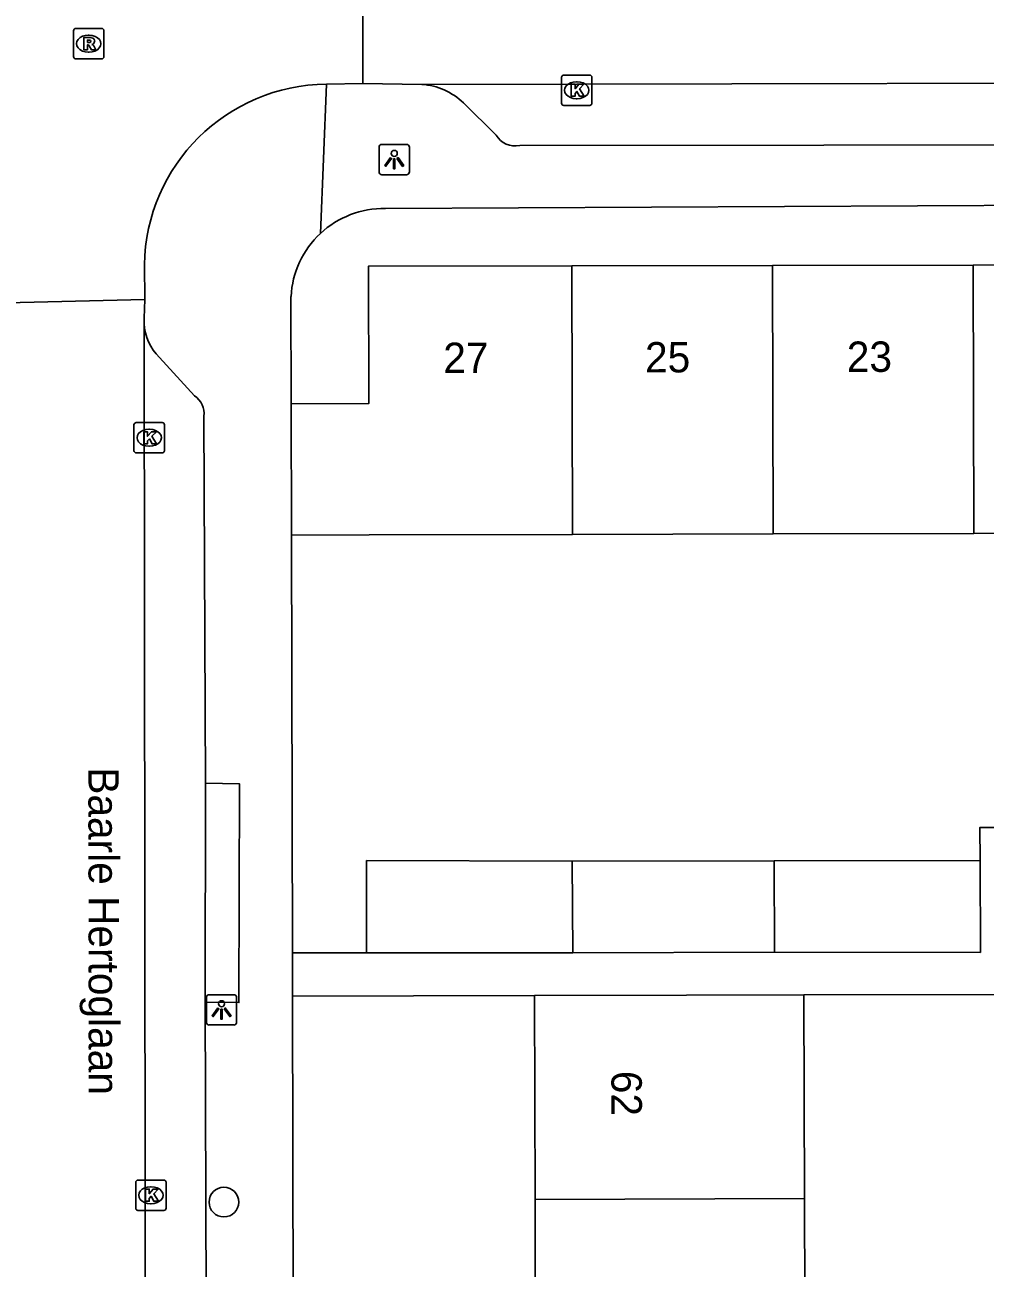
# Model space of a CAD drawing. Extents: x 160732 to 162105, y 387428 to 388479.
# Drawn here: x 161157.55 to 161189.14, y 388013.9 to 388054.81 of the extents above; entities that cross this region are included whole.
import ezdxf

# ---------------------------------------------------------------- set-up
doc = ezdxf.new("R2010")
doc.units = 0
for name, color, linetype in [('IMGEO_Boom', 7, 'Continuous'), ('IMGEO_Kolk', 7, 'Continuous'), ('IMGEO_Lichtpunt', 7, 'Continuous'), ('IMGEO_Openbare_ruimte_label', 7, 'Continuous'), ('IMGEO_Pand', 7, 'Continuous'), ('IMGEO_Pand_nummerreeks', 7, 'Continuous'), ('IMGEO_Rijbaan_lokaal_open', 7, 'Continuous'), ('IMGEO_Rioolput', 7, 'Continuous'), ('IMGEO_Voetpad_open', 7, 'Continuous')]:
    doc.layers.add(name, color=color, linetype=linetype)

msp = doc.modelspace()

# ---------------------------------------------------------------- linework, layer by layer
at = {"layer": 'IMGEO_Boom'}
msp.add_circle((161164.098, 388016.075), 0.489, dxfattribs=at)
at = {"layer": 'IMGEO_Kolk'}
for p, q in [((161175.203, 388052.23), (161175.203, 388053.082)), ((161175.278, 388053.156), (161176.13, 388053.156)), ((161175.691, 388052.936), (161175.716, 388052.936)), ((161176.204, 388053.082), (161176.204, 388052.23)), ((161176.13, 388052.156), (161175.278, 388052.156)), ((161175.714, 388052.376), (161175.689, 388052.376)), ((161161.139, 388040.796), (161161.139, 388041.648)), ((161161.214, 388041.722), (161162.066, 388041.722)), ((161161.627, 388041.502), (161161.652, 388041.502)), ((161162.14, 388041.648), (161162.14, 388040.796)), ((161162.066, 388040.722), (161161.214, 388040.722)), ((161161.65, 388040.942), (161161.625, 388040.942)), ((161161.196, 388015.874), (161161.196, 388016.726)), ((161161.271, 388016.8), (161162.123, 388016.8)), ((161161.684, 388016.58), (161161.709, 388016.58)), ((161162.197, 388016.726), (161162.197, 388015.874)), ((161162.123, 388015.8), (161161.271, 388015.8)), ((161161.707, 388016.02), (161161.682, 388016.02))]:
    msp.add_line(p, q, dxfattribs=at)
for points in [[(161175.203, 388052.23), (161175.203, 388053.082)], [(161175.278, 388053.156), (161176.13, 388053.156)], [(161176.204, 388053.082), (161176.204, 388052.23)], [(161175.524, 388052.856), (161175.647, 388052.856), (161175.647, 388052.705), (161175.777, 388052.856), (161175.941, 388052.856), (161175.795, 388052.705), (161175.948, 388052.456), (161175.796, 388052.456), (161175.711, 388052.62), (161175.647, 388052.553), (161175.647, 388052.456), (161175.524, 388052.456), (161175.524, 388052.856)], [(161176.13, 388052.156), (161175.278, 388052.156)], [(161161.139, 388040.796), (161161.139, 388041.648)], [(161161.214, 388041.722), (161162.066, 388041.722)], [(161162.14, 388041.648), (161162.14, 388040.796)], [(161161.46, 388041.422), (161161.583, 388041.422), (161161.583, 388041.271), (161161.713, 388041.422), (161161.877, 388041.422), (161161.731, 388041.271), (161161.884, 388041.022), (161161.732, 388041.022), (161161.647, 388041.186), (161161.583, 388041.119), (161161.583, 388041.022), (161161.46, 388041.022), (161161.46, 388041.422)], [(161162.066, 388040.722), (161161.214, 388040.722)], [(161161.196, 388015.874), (161161.196, 388016.726)], [(161161.271, 388016.8), (161162.123, 388016.8)], [(161162.197, 388016.726), (161162.197, 388015.874)], [(161161.517, 388016.5), (161161.64, 388016.5), (161161.64, 388016.349), (161161.77, 388016.5), (161161.934, 388016.5), (161161.788, 388016.349), (161161.941, 388016.1), (161161.789, 388016.1), (161161.704, 388016.264), (161161.64, 388016.197), (161161.64, 388016.1), (161161.517, 388016.1), (161161.517, 388016.5)], [(161162.123, 388015.8), (161161.271, 388015.8)]]:
    msp.add_lwpolyline(points, dxfattribs=at)
for centre, start, end in [((161175.28, 388053.08), 91.552, 178.448), ((161175.28, 388053.08), 91.552, 178.448), ((161176.128, 388053.08), 1.552, 88.448), ((161176.128, 388053.08), 1.552, 88.448), ((161175.28, 388052.232), 181.552, 268.448), ((161175.28, 388052.232), 181.552, 268.448), ((161176.128, 388052.232), 271.552, 358.448), ((161176.128, 388052.232), 271.552, 358.448), ((161161.216, 388041.646), 91.552, 178.448), ((161161.216, 388041.646), 91.552, 178.448), ((161162.064, 388041.646), 1.552, 88.448), ((161162.064, 388041.646), 1.552, 88.448), ((161161.216, 388040.798), 181.552, 268.448), ((161161.216, 388040.798), 181.552, 268.448), ((161162.064, 388040.798), 271.552, 358.448), ((161162.064, 388040.798), 271.552, 358.448), ((161161.273, 388016.724), 91.552, 178.448), ((161161.273, 388016.724), 91.552, 178.448), ((161162.121, 388016.724), 1.552, 88.448), ((161162.121, 388016.724), 1.552, 88.448), ((161161.273, 388015.876), 181.552, 268.448), ((161161.273, 388015.876), 181.552, 268.448), ((161162.121, 388015.876), 271.552, 358.448), ((161162.121, 388015.876), 271.552, 358.448)]:
    msp.add_arc(centre, 0.0765, start, end, dxfattribs=at)
for centre, major_axis, ratio, start_param, end_param in [((161175.69, 388052.656), (-0.387, 0.002), 0.722429, 4.712389, 7.853982), ((161175.715, 388052.656), (-0.39, 0.002), 0.717154, 1.570796, 4.712389), ((161161.626, 388041.222), (-0.387, 0.002), 0.722429, 4.712389, 7.853982), ((161161.651, 388041.222), (-0.39, 0.002), 0.717154, 1.570796, 4.712389), ((161161.683, 388016.3), (-0.387, 0.002), 0.722429, 4.712389, 7.853982), ((161161.708, 388016.3), (-0.39, 0.002), 0.717154, 1.570796, 4.712389)]:
    msp.add_ellipse(centre, major_axis=major_axis, ratio=ratio, start_param=start_param, end_param=end_param, dxfattribs=at)
at = {"layer": 'IMGEO_Lichtpunt'}
for p, q in [((161169.202, 388050.779), (161169.202, 388049.972)), ((161169.202, 388050.779), (161169.202, 388049.972)), ((161170.104, 388050.874), (161169.296, 388050.874)), ((161170.104, 388050.874), (161169.296, 388050.874)), ((161170.198, 388049.972), (161170.198, 388050.779)), ((161170.198, 388049.972), (161170.198, 388050.779)), ((161169.296, 388049.878), (161170.104, 388049.878)), ((161169.296, 388049.878), (161170.104, 388049.878)), ((161163.52, 388022.802), (161163.52, 388021.995)), ((161163.52, 388022.802), (161163.52, 388021.995)), ((161164.422, 388022.897), (161163.614, 388022.897)), ((161164.422, 388022.897), (161163.614, 388022.897)), ((161164.516, 388021.995), (161164.516, 388022.802)), ((161164.516, 388021.995), (161164.516, 388022.802)), ((161163.614, 388021.901), (161164.422, 388021.901)), ((161163.614, 388021.901), (161164.422, 388021.901))]:
    msp.add_line(p, q, dxfattribs=at)
for points in [[(161169.576, 388050.443), (161169.615, 388050.415), (161169.427, 388050.153), (161169.389, 388050.18), (161169.576, 388050.443)], [(161169.678, 388050.395), (161169.725, 388050.395), (161169.725, 388050.073), (161169.678, 388050.073), (161169.678, 388050.395)], [(161169.788, 388050.415), (161169.826, 388050.442), (161170.013, 388050.18), (161169.974, 388050.152), (161169.788, 388050.415)], [(161163.894, 388022.466), (161163.933, 388022.438), (161163.745, 388022.176), (161163.707, 388022.203), (161163.894, 388022.466)], [(161163.996, 388022.418), (161164.043, 388022.418), (161164.043, 388022.096), (161163.996, 388022.096), (161163.996, 388022.418)], [(161164.106, 388022.438), (161164.144, 388022.465), (161164.331, 388022.203), (161164.292, 388022.175), (161164.106, 388022.438)]]:
    msp.add_lwpolyline(points, dxfattribs=at)
for centre in [(161169.701, 388050.577), (161164.019, 388022.6)]:
    msp.add_circle(centre, 0.0994, dxfattribs=at)
for centre, start, end in [((161169.296, 388050.779), 90, 180), ((161169.296, 388050.779), 90, 180), ((161170.104, 388050.779), 0, 90), ((161170.104, 388050.779), 0, 90), ((161169.296, 388049.972), 180, 270), ((161169.296, 388049.972), 180, 270), ((161170.104, 388049.972), 270, 0), ((161170.104, 388049.972), 270, 360), ((161163.614, 388022.802), 90, 180), ((161163.614, 388022.802), 90, 180), ((161164.422, 388022.802), 0, 90), ((161164.422, 388022.802), 0, 90), ((161163.614, 388021.995), 180, 270), ((161163.614, 388021.995), 180, 270), ((161164.422, 388021.995), 270, 0), ((161164.422, 388021.995), 270, 360)]:
    msp.add_arc(centre, 0.0946, start, end, dxfattribs=at)
at = {"layer": 'IMGEO_Pand'}
for points in [[(161166.312, 388042.342), (161168.865, 388042.351), (161168.85, 388046.865), (161175.539, 388046.877)], [(161175.539, 388046.877), (161182.139, 388046.889)], [(161175.563, 388038.042), (161175.539, 388046.877)], [(161182.139, 388046.889), (161188.739, 388046.901)], [(161182.163, 388038.057), (161182.139, 388046.889)], [(161188.739, 388046.901), (161195.338, 388046.913)], [(161188.739, 388046.901), (161188.763, 388038.073)], [(161166.321, 388038.018), (161166.312, 388042.342)], [(161166.321, 388038.018), (161168.88, 388038.027), (161175.563, 388038.042)], [(161175.563, 388038.042), (161182.163, 388038.057)], [(161188.763, 388038.073), (161182.163, 388038.057)], [(161188.763, 388038.073), (161195.362, 388038.088)], [(161168.792, 388024.28), (161168.789, 388027.313), (161175.557, 388027.293)], [(161182.201, 388027.3), (161175.557, 388027.293)], [(161175.557, 388027.293), (161175.57, 388024.271)], [(161188.969, 388027.311), (161182.201, 388027.3)], [(161182.201, 388027.3), (161182.204, 388024.298)], [(161188.969, 388027.311), (161188.982, 388024.289), (161182.204, 388024.298)], [(161182.204, 388024.298), (161175.57, 388024.271)], [(161175.57, 388024.271), (161168.792, 388024.28)], [(161174.317, 388022.871), (161179.317, 388022.883), (161183.178, 388022.893)], [(161174.334, 388016.164), (161174.317, 388022.871)], [(161183.178, 388022.893), (161183.195, 388016.187)], [(161183.195, 388016.187), (161174.334, 388016.164)], [(161174.351, 388009.564), (161174.334, 388016.164)], [(161183.195, 388016.187), (161183.212, 388009.587)]]:
    msp.add_lwpolyline(points, dxfattribs=at)
at = {"layer": 'IMGEO_Rijbaan_lokaal_open'}
for points in [[(161168.664, 388052.88), (161168.683, 388057.787)], [(161262.413, 388053.043), (161170.608, 388052.85)], [(161167.47, 388052.856), (161168.664, 388052.88)], [(161170.608, 388052.85), (161168.664, 388052.88)], [(161161.493, 388045.766), (161161.481, 388046.908)], [(161156.469, 388045.652), (161161.493, 388045.766)], [(161161.493, 388045.766), (161161.475, 388045.161), (161161.475, 388044.985)], [(161161.475, 388044.985), (161161.565, 387968.157)]]:
    msp.add_lwpolyline(points, dxfattribs=at)
msp.add_arc((161167.527, 388046.81), 6.047, 90.5382, 179.0682, dxfattribs=at)
at = {"layer": 'IMGEO_Rioolput'}
for p, q in [((161159.149, 388053.762), (161159.149, 388054.614)), ((161159.224, 388054.688), (161160.076, 388054.688)), ((161160.15, 388054.614), (161160.15, 388053.762)), ((161159.637, 388054.468), (161159.662, 388054.468)), ((161159.66, 388053.908), (161159.635, 388053.908)), ((161160.076, 388053.688), (161159.224, 388053.688))]:
    msp.add_line(p, q, dxfattribs=at)
for points in [[(161159.149, 388053.762), (161159.149, 388054.614)], [(161159.224, 388054.688), (161160.076, 388054.688)], [(161160.15, 388054.614), (161160.15, 388053.762)], [(161159.738, 388054.386), (161159.486, 388054.388), (161159.486, 388053.988)], [(161159.664, 388054.307), (161159.61, 388054.307), (161159.61, 388054.226)], [(161159.61, 388054.226), (161159.662, 388054.226)], [(161159.486, 388053.988), (161159.61, 388053.988), (161159.61, 388054.15), (161159.621, 388054.15)], [(161159.668, 388054.121), (161159.739, 388053.988), (161159.879, 388053.988), (161159.814, 388054.114)], [(161160.076, 388053.688), (161159.224, 388053.688)]]:
    msp.add_lwpolyline(points, dxfattribs=at)
for centre, radius, start, end in [((161159.226, 388054.612), 0.0765, 91.552, 178.448), ((161159.226, 388054.612), 0.0765, 91.552, 178.448), ((161160.074, 388054.612), 0.0765, 1.552, 88.448), ((161160.074, 388054.612), 0.0765, 1.552, 88.448), ((161159.646, 388054.415), 0.19, 274.7715, 282.9687), ((161159.67, 388054.211), 0.0964, 77.0061, 93.1865), ((161159.684, 388054.268), 0.0378, 276.6634, 79.6772), ((161159.737, 388054.276), 0.109, 350.3612, 89.416), ((161159.735, 388054.276), 0.112, 277.5842, 350.9817), ((161159.719, 388054.061), 0.108, 29.5134, 73.7905), ((161159.226, 388053.764), 0.0765, 181.552, 268.448), ((161159.226, 388053.764), 0.0765, 181.552, 268.448), ((161159.62, 388054.097), 0.0533, 26.0293, 88.6989), ((161160.074, 388053.764), 0.0765, 271.552, 358.448), ((161160.074, 388053.764), 0.0765, 271.552, 358.448)]:
    msp.add_arc(centre, radius, start, end, dxfattribs=at)
for centre, major_axis, ratio, start_param, end_param in [((161159.636, 388054.188), (-0.387, 0.002), 0.722429, 4.712389, 7.853982), ((161159.661, 388054.188), (-0.39, 0.002), 0.717154, 1.570796, 4.712389)]:
    msp.add_ellipse(centre, major_axis=major_axis, ratio=ratio, start_param=start_param, end_param=end_param, dxfattribs=at)
at = {"layer": 'IMGEO_Voetpad_open'}
for points in [[(161167.271, 388047.944), (161167.47, 388052.856)], [(161173.055, 388051.18), (161171.975, 388052.237)], [(161213.836, 388050.887), (161173.827, 388050.837)], [(161213.161, 388048.984), (161169.409, 388048.766)], [(161166.312, 388042.342), (161166.304, 388045.867)], [(161161.978, 388043.863), (161163.133, 388042.606)], [(161163.441, 388041.931), (161163.489, 388029.86)], [(161166.351, 388024.275), (161166.321, 388038.018)], [(161163.479, 388022.652), (161163.489, 388029.86)], [(161163.489, 388029.86), (161164.607, 388029.836), (161164.593, 388022.639), (161163.479, 388022.652)], [(161191.501, 388028.397), (161188.964, 388028.402), (161188.969, 388027.311)], [(161168.792, 388024.28), (161166.351, 388024.275)], [(161166.351, 388024.275), (161166.354, 388022.854)], [(161166.354, 388022.854), (161174.317, 388022.871)], [(161166.469, 387971.66), (161166.464, 387971.825), (161166.354, 388022.854)], [(161183.178, 388022.893), (161191.117, 388022.903)], [(161163.479, 388022.652), (161163.652, 387970.452), (161163.55, 387970.033), (161163.307, 387969.717), (161162.002, 387968.854)]]:
    msp.add_lwpolyline(points, dxfattribs=at)
for centre, radius, start, end in [((161170.457, 388050.682), 2.173, 45.6869, 86.0076), ((161173.679, 388051.545), 0.723, 210.3228, 281.766), ((161169.356, 388045.712), 3.054, 89.0079, 133.0528), ((161169.359, 388045.708), 3.059, 133.0452, 177.0237), ((161163.167, 388045.07), 1.694, 182.8679, 225.4262), ((161162.707, 388042.004), 0.738, 354.3502, 54.7039)]:
    msp.add_arc(centre, radius, start, end, dxfattribs=at)

# ---------------------------------------------------------------- texts
at = {"layer": 'IMGEO_Openbare_ruimte_label'}
msp.add_text('Baarle Hertoglaan', height=1, rotation=270.0573, dxfattribs=at).set_placement((161159.639, 388030.379))
at = {"layer": 'IMGEO_Pand_nummerreeks'}
for s, rotation, p in [('27', 0.1604, (161171.314, 388043.35)), ('25', 0.1591, (161177.951, 388043.369)), ('23', 0.1591, (161184.588, 388043.387)), ('62', 270.1452, (161176.843, 388020.392))]:
    msp.add_text(s, height=1, rotation=rotation, dxfattribs=at).set_placement(p)

doc.saveas('drawing.dxf')
